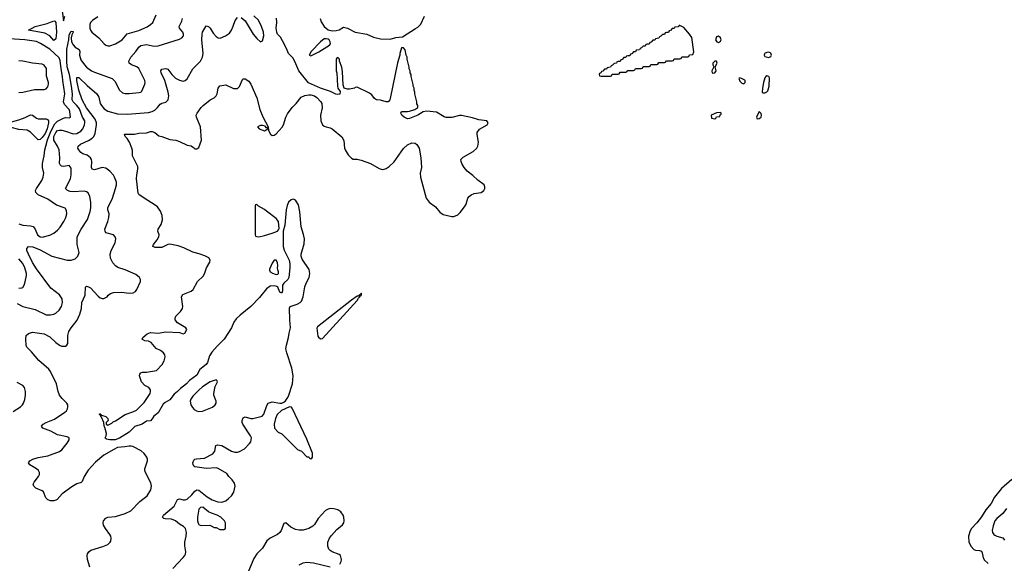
# Model space of a CAD drawing. Header units: inches. Extents: x 1834610 to 2027685, y 642842 to 774116.
# Tile 526 of 632: x 1982497 to 1992687, y 712891 to 718519. Entities that reach past the tile are written whole.
import ezdxf

# ---------------------------------------------------------------- set-up
doc = ezdxf.new("R2010")
doc.units = ezdxf.units.IN
doc.header["$MEASUREMENT"] = 0
doc.layers.add('B9781', color=7, linetype='Continuous')
doc.layers.add('B9791', color=7, linetype='Continuous')

msp = doc.modelspace()

# ---------------------------------------------------------------- linework, layer by layer
at = {"layer": 'B9781', "color": 5}
for points, elevation in [([(1982919, 718739), (1982950, 718507), (1982964, 718556)], 280), ([(1983305, 718550), (1983250, 718510), (1983231, 718490), (1983223, 718470), (1983222, 718430), (1983229, 718409), (1983245, 718390), (1983317, 718330), (1983370, 718270), (1983390, 718254), (1983410, 718248), (1983430, 718249), (1983490, 718269), (1983559, 718310), (1983610, 718372), (1983730, 718406), (1983815, 718445), (1983852, 718468), (1983874, 718490), (1983910, 718568)], 280), ([(1984790, 718543), (1984830, 718508), (1984914, 718370), (1984950, 718323), (1984990, 718291), (1985010, 718299), (1985025, 718350), (1985019, 718390), (1985001, 718450), (1984970, 718513), (1984919, 718559)], 240), ([(1985608, 718530), (1985616, 718496), (1985649, 718449), (1985690, 718415), (1985730, 718404), (1985773, 718407), (1985805, 718415), (1985850, 718441), (1985890, 718430), (1985970, 718390), (1986090, 718369), (1986159, 718339), (1986230, 718321), (1986330, 718318), (1986390, 718333), (1986458, 718342), (1986594, 718426), (1986618, 718442), (1986648, 718472), (1986686, 718554)], 220), ([(1982470, 715581), (1982530, 715550), (1982658, 715518), (1982770, 715464), (1982818, 715462), (1982850, 715469), (1982870, 715480), (1982905, 715510), (1982931, 715550), (1982942, 715590), (1982937, 715630), (1982909, 715670), (1982820, 715740), (1982670, 715938), (1982630, 716006), (1982588, 716090), (1982573, 716130), (1982573, 716150), (1982590, 716170), (1982633, 716167), (1982710, 716137), (1982830, 716071), (1982990, 716029), (1983030, 716028), (1983070, 716044), (1983098, 716070), (1983112, 716110), (1983091, 716190), (1983093, 716270), (1983132, 716350), (1983198, 716450), (1983226, 716534), (1983233, 716570), (1983234, 716630), (1983222, 716690), (1983205, 716725), (1983190, 716736), (1983163, 716743), (1983050, 716737), (1983021, 716741), (1982992, 716750), (1982972, 716770), (1983023, 716870), (1983031, 716911), (1983030, 716982), (1983010, 717010), (1982950, 717000), (1982930, 717004), (1982916, 717016), (1982910, 717030), (1982913, 717090), (1982905, 717170), (1982890, 717210), (1982850, 717273), (1982852, 717310), (1982870, 717350), (1982890, 717370), (1982910, 717376), (1982934, 717374), (1982970, 717366), (1983050, 717337), (1983090, 717340), (1983130, 717365), (1983151, 717390), (1983169, 717429), (1983172, 717450), (1983172, 717470), (1983148, 717508), (1983115, 717595), (1983090, 717630), (1983052, 717670), (1983041, 717690), (1983044, 717750), (1983034, 717830), (1983014, 717950), (1982990, 718030), (1982985, 718090), (1982987, 718213), (1983006, 718310), (1983010, 718363), (1983030, 718401), (1983050, 718398), (1983051, 718390), (1983038, 718362), (1983030, 718330), (1983034, 718290), (1983050, 718257), (1983070, 718234), (1983113, 718210), (1983121, 718190), (1983117, 718150), (1983130, 718104), (1983167, 718050), (1983190, 718028), (1983241, 717990), (1983270, 717974), (1983453, 717910), (1983481, 717881), (1983530, 717790), (1983563, 717763), (1983590, 717755), (1983630, 717756), (1983735, 717765), (1983750, 717770), (1983760, 717780), (1983792, 717850), (1983796, 717870), (1983793, 717890), (1983732, 718012), (1983710, 718031), (1983653, 718053), (1983632, 718070), (1983628, 718090), (1983649, 718130), (1983701, 718190), (1983730, 718236), (1983752, 718250), (1983810, 718262), (1983890, 718246), (1983930, 718247), (1984150, 718317), (1984176, 718330), (1984192, 718350), (1984194, 718370), (1984187, 718390), (1984151, 718430), (1984147, 718450), (1984176, 718504), (1984183, 718530)], 260), ([(1983223, 712850), (1983198, 712930), (1983195, 712970), (1983198, 712990), (1983212, 713008), (1983235, 713025), (1983357, 713063), (1983410, 713087), (1983434, 713110), (1983439, 713121), (1983443, 713150), (1983440, 713170), (1983432, 713190), (1983385, 713250), (1983364, 713284), (1983360, 713310), (1983366, 713330), (1983390, 713358), (1983410, 713367), (1983490, 713376), (1983590, 713407), (1983646, 713434), (1983741, 713530), (1983818, 713590), (1983854, 713650), (1983862, 713690), (1983855, 713725), (1983800, 713830), (1983794, 713850), (1983794, 713870), (1983819, 713950), (1983819, 713970), (1983813, 713990), (1983786, 714026), (1983755, 714055), (1983670, 714099), (1983650, 714105), (1983630, 714105), (1983584, 714096), (1983510, 714088), (1983470, 714070), (1983369, 714010), (1983283, 713937), (1983206, 713854), (1983165, 713790), (1983143, 713737), (1983132, 713728), (1983088, 713712), (1983037, 713683), (1982936, 713610), (1982887, 713553), (1982870, 713543), (1982850, 713538), (1982818, 713538), (1982788, 713548), (1982769, 713570), (1982743, 713630), (1982730, 713641), (1982665, 713670), (1982645, 713690), (1982637, 713710), (1982646, 713730), (1982692, 713790), (1982701, 713810), (1982702, 713830), (1982692, 713850), (1982670, 713870), (1982601, 713910), (1982589, 713930), (1982601, 713950), (1982634, 713970), (1982690, 713986), (1982790, 714005), (1982910, 714048), (1982933, 714067), (1982990, 714136), (1983009, 714170), (1983009, 714189), (1982990, 714201), (1982890, 714220), (1982819, 714259), (1982738, 714290), (1982723, 714310), (1982742, 714330), (1982770, 714349), (1982858, 714382), (1982965, 714455), (1982981, 714470), (1982992, 714490), (1982997, 714510), (1982995, 714530), (1982985, 714550), (1982937, 714597), (1982911, 714631), (1982897, 714670), (1982879, 714750), (1982817, 714877), (1982799, 714899), (1982694, 714990), (1982621, 715081), (1982573, 715130), (1982565, 715150), (1982560, 715210), (1982565, 715250), (1982589, 715271), (1982630, 715284), (1982750, 715268), (1982810, 715235), (1982870, 715177), (1982909, 715149), (1982930, 715140), (1982970, 715139), (1982986, 715150), (1982994, 715166), (1982995, 715250), (1983007, 715290), (1983030, 715330), (1983092, 715408), (1983121, 715470), (1983138, 715530), (1983141, 715590), (1983174, 715666), (1983179, 715750), (1983184, 715756), (1983190, 715759), (1983210, 715754), (1983230, 715742), (1983310, 715655), (1983330, 715639), (1983350, 715631), (1983369, 715631), (1983402, 715650), (1983414, 715666), (1983437, 715683), (1983467, 715693), (1983550, 715699), (1983630, 715686), (1983673, 715690), (1983695, 715705), (1983710, 715725), (1983747, 715810), (1983747, 715830), (1983738, 715850), (1983701, 715881), (1983590, 715930), (1983514, 715954), (1983489, 715969), (1983460, 716000), (1983436, 716050), (1983434, 716090), (1983443, 716130), (1983487, 716210), (1983492, 716250), (1983487, 716270), (1983469, 716290), (1983390, 716313), (1983381, 716330), (1983380, 716350), (1983411, 716429), (1983421, 716470), (1983423, 716510), (1983410, 716549), (1983409, 716570), (1983459, 716670), (1983490, 716770), (1983498, 716810), (1983498, 716838), (1983480, 716890), (1983467, 716910), (1983431, 716950), (1983390, 716981), (1983350, 716990), (1983270, 716966), (1983246, 716970), (1983240, 716990), (1983245, 717050), (1983241, 717070), (1983230, 717088), (1983196, 717116), (1983152, 717131), (1983130, 717145), (1983108, 717170), (1983098, 717190), (1983102, 717210), (1983127, 717230), (1983210, 717269), (1983247, 717293), (1983264, 717310), (1983278, 717342), (1983294, 717430), (1983293, 717450), (1983280, 717490), (1983190, 717608), (1983144, 717690), (1983110, 717790), (1983089, 717890), (1983090, 717922), (1983110, 717920), (1983196, 717836), (1983296, 717750), (1983317, 717717), (1983332, 717652), (1983343, 717630), (1983370, 717597), (1983410, 717571), (1983510, 717543), (1983610, 717539), (1983830, 717559), (1983870, 717570), (1983897, 717583), (1983925, 717610), (1983950, 717645), (1983970, 717656), (1984010, 717666), (1984034, 717690), (1984040, 717730), (1984033, 717770), (1984001, 717890), (1983962, 717970), (1983957, 717990), (1983970, 718008), (1984010, 718012), (1984030, 718007), (1984073, 717950), (1984110, 717914), (1984150, 717893), (1984190, 717884), (1984211, 717889), (1984230, 717905), (1984290, 718010), (1984370, 718088), (1984390, 718130), (1984397, 718170), (1984384, 718310), (1984386, 718370), (1984390, 718391), (1984426, 718454), (1984450, 718450), (1984470, 718431), (1984501, 718381), (1984530, 718346), (1984550, 718330), (1984572, 718328), (1984627, 718353), (1984670, 718381), (1984690, 718410), (1984708, 718452), (1984728, 718512), (1984750, 718542)], 240), ([(1984083, 712837), (1984190, 712950), (1984207, 712970), (1984214, 712986), (1984218, 713010), (1984206, 713070), (1984205, 713110), (1984220, 713170), (1984223, 713210), (1984212, 713252), (1984193, 713273), (1984150, 713297), (1984110, 713331), (1984070, 713347), (1984002, 713350), (1983990, 713355), (1983975, 713370), (1983987, 713390), (1984097, 713483), (1984130, 713551), (1984150, 713559), (1984190, 713548), (1984210, 713548), (1984230, 713556), (1984279, 713601), (1984310, 713639), (1984330, 713651), (1984350, 713647), (1984438, 713578), (1984489, 713549), (1984547, 713527), (1984590, 713525), (1984630, 713539), (1984660, 713560), (1984691, 713589), (1984714, 713626), (1984727, 713690), (1984721, 713721), (1984696, 713756), (1984662, 713790), (1984641, 713821), (1984553, 713873), (1984530, 713880), (1984430, 713871), (1984310, 713890), (1984298, 713898), (1984292, 713912), (1984290, 713932), (1984301, 713959), (1984311, 713969), (1984327, 713973), (1984410, 713980), (1984496, 714024), (1984518, 714050), (1984528, 714110), (1984543, 714117), (1984590, 714111), (1984690, 714053), (1984723, 714043), (1984750, 714042), (1984772, 714048), (1984823, 714076), (1984877, 714130), (1984890, 714150), (1984895, 714190), (1984887, 714210), (1984807, 714330), (1984799, 714350), (1984799, 714370), (1984810, 714396), (1984830, 714406), (1984889, 714389), (1984910, 714390), (1985005, 714415), (1985025, 714435), (1985055, 714525), (1985070, 714550), (1985110, 714561), (1985190, 714548), (1985210, 714550), (1985230, 714558), (1985247, 714573), (1985272, 714608), (1985282, 714630), (1985320, 714750), (1985328, 714830), (1985315, 714910), (1985261, 715070), (1985252, 715110), (1985258, 715150), (1985280, 715230), (1985285, 715275), (1985301, 715330), (1985293, 715410), (1985289, 715531), (1985298, 715550), (1985370, 715574), (1985399, 715590), (1985414, 715606), (1985432, 715650), (1985448, 715752), (1985461, 715790), (1985492, 715848), (1985500, 715890), (1985493, 715934), (1985421, 716041), (1985412, 716070), (1985412, 716090), (1985443, 716197), (1985446, 716250), (1985436, 716296), (1985410, 716375), (1985396, 716530), (1985382, 716602), (1985350, 716650), (1985330, 716659), (1985306, 716654), (1985280, 716630), (1985264, 716596), (1985255, 716550), (1985240, 716390), (1985223, 716330), (1985223, 716170), (1985234, 716134), (1985285, 716030), (1985293, 715990), (1985293, 715950), (1985283, 715850), (1985271, 715830), (1985231, 715790), (1985218, 715770), (1985216, 715710), (1985210, 715688), (1985190, 715698), (1985169, 715749), (1985157, 715757), (1985130, 715764), (1985090, 715759), (1985050, 715733), (1984979, 715641), (1984888, 715550), (1984779, 715461), (1984738, 715422), (1984714, 715386), (1984689, 715330), (1984614, 715210), (1984540, 715140), (1984485, 715075), (1984462, 715038), (1984442, 714970), (1984427, 714950), (1984363, 714897), (1984330, 714837), (1984256, 714784), (1984225, 714750), (1984160, 714700), (1984131, 714670), (1984097, 714643), (1984050, 714584), (1984003, 714557), (1983981, 714539), (1983930, 714447), (1983885, 714415), (1983870, 714388), (1983850, 714367), (1983810, 714364), (1983766, 714330), (1983690, 714306), (1983630, 714249), (1983530, 714185), (1983487, 714170), (1983429, 714169), (1983396, 714176), (1983384, 714184), (1983382, 714190), (1983391, 714209), (1983396, 714236), (1983377, 714297), (1983370, 714309), (1983369, 714350), (1983344, 714404), (1983336, 714410), (1983337, 714417), (1983323, 714430), (1983323, 714437), (1983330, 714439), (1983345, 714425), (1983390, 714410), (1983411, 714390), (1983412, 714370), (1983392, 714350), (1983394, 714330), (1983410, 714322), (1983450, 714342), (1983465, 714355), (1983490, 714365), (1983589, 714430), (1983670, 714458), (1983705, 714475), (1983786, 714554), (1983847, 714650), (1983852, 714670), (1983850, 714686), (1983833, 714710), (1983793, 714733), (1983759, 714770), (1983737, 714830), (1983741, 714850), (1983750, 714861), (1983770, 714871), (1983810, 714871), (1983912, 714888), (1983972, 714948), (1983992, 714988), (1984002, 715030), (1983998, 715050), (1983985, 715070), (1983953, 715093), (1983910, 715113), (1983857, 715177), (1983830, 715189), (1983793, 715193), (1983768, 715208), (1983765, 715210), (1983773, 715230), (1983815, 715265), (1983850, 715279), (1983930, 715275), (1984010, 715288), (1984150, 715279), (1984190, 715267), (1984208, 715272), (1984228, 715310), (1984218, 715330), (1984130, 715381), (1984106, 715410), (1984105, 715430), (1984113, 715450), (1984161, 715499), (1984181, 715530), (1984185, 715550), (1984173, 715650), (1984187, 715673), (1984272, 715708), (1984294, 715726), (1984336, 715810), (1984395, 715865), (1984411, 715889), (1984432, 715950), (1984464, 716010), (1984467, 716030), (1984454, 716054), (1984414, 716074), (1984356, 716096), (1984290, 716111), (1984197, 716157), (1984137, 716177), (1984050, 716194), (1984030, 716191), (1983970, 716162), (1983950, 716159), (1983901, 716161), (1983877, 716170), (1983883, 716190), (1983921, 716239), (1983938, 716270), (1983940, 716290), (1983927, 716330), (1983931, 716350), (1983960, 716400), (1983975, 716445), (1983973, 716490), (1983955, 716535), (1983922, 716582), (1983900, 716600), (1983785, 716670), (1983729, 716710), (1983722, 716722), (1983706, 716870), (1983708, 716912), (1983721, 716970), (1983720, 717000), (1983665, 717110), (1983665, 717165), (1983659, 717190), (1983633, 717250), (1983609, 717290), (1983589, 717310), (1983582, 717330), (1983586, 717334), (1983686, 717334), (1983730, 717344), (1983810, 717348), (1983850, 717360), (1983870, 717362), (1983895, 717350), (1983936, 717316), (1983970, 717310), (1984050, 717279), (1984112, 717270), (1984150, 717259), (1984230, 717221), (1984272, 717212), (1984297, 717197), (1984310, 717182), (1984330, 717182), (1984350, 717194), (1984379, 717270), (1984369, 717410), (1984326, 717510), (1984323, 717530), (1984333, 717550), (1984377, 717610), (1984397, 717630), (1984470, 717688), (1984510, 717710), (1984530, 717730), (1984540, 717750), (1984550, 717811), (1984570, 717835), (1984630, 717845), (1984710, 717806), (1984750, 717808), (1984773, 717827), (1984802, 717898), (1984810, 717907), (1984830, 717908), (1984870, 717884), (1984890, 717853), (1984951, 717710), (1984983, 717590), (1985013, 717513), (1985070, 717411), (1985071, 717370), (1985093, 717333), (1985110, 717320), (1985130, 717323), (1985150, 717336), (1985215, 717405), (1985226, 717430), (1985250, 717510), (1985270, 717545), (1985316, 717610), (1985357, 717650), (1985410, 717715), (1985447, 717733), (1985490, 717742), (1985510, 717740), (1985550, 717730), (1985573, 717713), (1985613, 717670), (1985625, 717650), (1985626, 717606), (1985611, 717530), (1985614, 717470), (1985630, 717431), (1985650, 717415), (1985668, 717408), (1985710, 717399), (1985730, 717390), (1985830, 717306), (1985852, 717268), (1985860, 717190), (1985866, 717170), (1985898, 717118), (1985930, 717084), (1985950, 717076), (1985990, 717075), (1986030, 717066), (1986127, 717030), (1986217, 716977), (1986250, 716968), (1986270, 716972), (1986290, 716979), (1986321, 716999), (1986373, 717047), (1986470, 717185), (1986510, 717222), (1986557, 717243), (1986590, 717239), (1986608, 717228), (1986630, 717190), (1986648, 717088), (1986654, 716990), (1986642, 716930), (1986645, 716890), (1986705, 716670), (1986734, 716630), (1986801, 716581), (1986846, 716526), (1986881, 716501), (1986970, 716482), (1986990, 716482), (1987030, 716497), (1987057, 716523), (1987100, 716580), (1987117, 716610), (1987136, 716670), (1987150, 716690), (1987170, 716705), (1987201, 716719), (1987272, 716728), (1987302, 716750), (1987312, 716770), (1987312, 716790), (1987305, 716810), (1987238, 716858), (1987187, 716907), (1987128, 716950), (1987096, 716990), (1987072, 717030), (1987065, 717050), (1987064, 717070), (1987086, 717094), (1987190, 717154), (1987228, 717190), (1987240, 717210), (1987245, 717250), (1987230, 717330), (1987232, 717350), (1987256, 717384), (1987336, 717430), (1987347, 717450), (1987333, 717473), (1987250, 717481), (1987183, 717503), (1987070, 717526), (1987050, 717527), (1986970, 717506), (1986910, 717506), (1986890, 717513), (1986810, 717563), (1986710, 717572), (1986674, 717566), (1986618, 717530), (1986530, 717495), (1986510, 717494), (1986476, 717510), (1986451, 717530), (1986443, 717550), (1986450, 717570), (1986510, 717567), (1986530, 717571), (1986588, 717590), (1986618, 717610), (1986618, 717630), (1986609, 717649), (1986608, 717668), (1986588, 717750), (1986588, 717770), (1986578, 717790), (1986578, 717810), (1986569, 717829), (1986568, 717848), (1986548, 717930), (1986548, 717950), (1986538, 717970), (1986538, 717990), (1986529, 718009), (1986528, 718028), (1986508, 718110), (1986508, 718130), (1986498, 718150), (1986487, 718207), (1986470, 718226), (1986450, 718226), (1986431, 718170), (1986431, 718150), (1986408, 718072), (1986330, 717702), (1986327, 717690), (1986310, 717670), (1986290, 717668), (1986230, 717687), (1986189, 717690), (1986170, 717702), (1986140, 717740), (1986117, 717757), (1985990, 717819), (1985970, 717817), (1985961, 717810), (1985910, 717798), (1985890, 717799), (1985857, 717810), (1985846, 717846), (1985839, 717979), (1985830, 718026), (1985806, 718090), (1985806, 718110), (1985790, 718126), (1985778, 718122), (1985774, 718110), (1985772, 717990), (1985778, 717970), (1985785, 717830), (1985791, 717810), (1985814, 717774), (1985810, 717748), (1985790, 717743), (1985770, 717748), (1985715, 717775), (1985610, 717810), (1985486, 717866), (1985385, 717990), (1985345, 718085), (1985323, 718123), (1985279, 718170), (1985260, 718220), (1985218, 718299), (1985197, 718337), (1985167, 718370), (1985157, 718390), (1985150, 718430), (1985160, 718490), (1985155, 718535)], 220), ([(1982490, 716407), (1982530, 716391), (1982610, 716384), (1982636, 716376), (1982658, 716350), (1982682, 716290), (1982708, 716270), (1982730, 716267), (1982811, 716289), (1982850, 716310), (1982890, 716341), (1982916, 716370), (1982956, 716430), (1982975, 716470), (1982985, 716510), (1982983, 716543), (1982967, 716567), (1982877, 716597), (1982790, 716662), (1982690, 716705), (1982666, 716730), (1982662, 716750), (1982670, 716770), (1982725, 716855), (1982742, 716890), (1982746, 716930), (1982733, 716990), (1982732, 717030), (1982752, 717110), (1982757, 717170), (1982767, 717210), (1982785, 717275), (1982819, 717361), (1982861, 717439), (1982890, 717468), (1982950, 717499), (1982970, 717505), (1983010, 717503), (1983023, 717510), (1983018, 717570), (1983011, 717590), (1982962, 717642), (1982951, 717670), (1982964, 717750), (1982943, 717890), (1982942, 717930), (1982925, 718010), (1982915, 718095), (1982905, 718125), (1982810, 718214), (1982714, 718274), (1982670, 718294), (1982551, 718311), (1982390, 718321)], 280), ([(1982490, 717764), (1982530, 717769), (1982650, 717797), (1982750, 717795), (1982770, 717804), (1982790, 717824), (1982797, 717850), (1982796, 717870), (1982774, 717934), (1982775, 718015), (1982750, 718049), (1982730, 718059), (1982630, 718067), (1982530, 718091), (1982487, 718093)], 320), ([(1990000, 717893), (1989968, 717910), (1989950, 717917), (1989945, 717915), (1989941, 717910), (1989950, 717882), (1989970, 717862), (1989990, 717854), (1990000, 717864)], 220), ([(1982490, 715740), (1982518, 715742), (1982530, 715747), (1982544, 715770), (1982554, 715806), (1982567, 715870), (1982568, 715890), (1982552, 715950), (1982530, 715993), (1982490, 716042)], 280), ([(1982430, 714464), (1982505, 714510), (1982525, 714530), (1982537, 714550), (1982552, 714588), (1982559, 714630), (1982558, 714670), (1982547, 714710), (1982530, 714730), (1982470, 714764)], 260), ([(1985810, 712881), (1985825, 712910), (1985829, 712930), (1985818, 712970), (1985803, 712983), (1985730, 713009), (1985710, 713022), (1985698, 713038), (1985687, 713067), (1985687, 713110), (1985703, 713150), (1985723, 713177), (1985780, 713240), (1985837, 713290), (1985852, 713310), (1985856, 713330), (1985853, 713370), (1985845, 713390), (1985822, 713422), (1985790, 713444), (1985750, 713455), (1985710, 713458), (1985690, 713452), (1985663, 713437), (1985624, 713396), (1985587, 713353), (1985550, 713292), (1985530, 713274), (1985491, 713250), (1985430, 713233), (1985390, 713233), (1985350, 713240), (1985305, 713265), (1985250, 713309), (1985230, 713302), (1985203, 713230), (1985188, 713210), (1985165, 713190), (1985090, 713150), (1985056, 713124), (1985011, 713049), (1984950, 712990), (1984921, 712939), (1984864, 712810)], 220), ([(1985390, 712874), (1985430, 712895), (1985470, 712901), (1985537, 712897), (1985710, 712855)], 220)]:
    msp.add_lwpolyline(points, dxfattribs=dict(at, elevation=elevation))
for points, elevation in [([(1982850, 718302), (1982808, 718350), (1982758, 718378), (1982589, 718410), (1982658, 718450), (1982781, 718479), (1982850, 718506), (1982862, 718502), (1982871, 718491), (1982880, 718390), (1982870, 718321)], 260), ([(1989330, 718458), (1989322, 718458), (1989310, 718446), (1989278, 718442), (1989270, 718426), (1989250, 718426), (1989233, 718407), (1989218, 718402), (1989210, 718386), (1989190, 718386), (1989178, 718382), (1989170, 718366), (1989150, 718366), (1989133, 718347), (1989118, 718342), (1989110, 718326), (1989078, 718322), (1989070, 718306), (1989050, 718306), (1989033, 718287), (1989018, 718282), (1989010, 718266), (1988990, 718266), (1988978, 718262), (1988970, 718246), (1988950, 718246), (1988933, 718227), (1988918, 718222), (1988910, 718206), (1988878, 718202), (1988870, 718186), (1988850, 718186), (1988833, 718167), (1988818, 718162), (1988810, 718146), (1988790, 718146), (1988778, 718142), (1988770, 718126), (1988750, 718126), (1988733, 718107), (1988718, 718102), (1988710, 718086), (1988690, 718086), (1988678, 718082), (1988673, 718067), (1988650, 718066), (1988633, 718047), (1988618, 718042), (1988613, 718027), (1988578, 718022), (1988570, 718006), (1988550, 718006), (1988533, 717987), (1988518, 717982), (1988513, 717967), (1988498, 717962), (1988494, 717950), (1988498, 717938), (1988510, 717934), (1988610, 717934), (1988622, 717938), (1988630, 717954), (1988690, 717954), (1988702, 717958), (1988710, 717974), (1988770, 717974), (1988782, 717978), (1988790, 717994), (1988850, 717994), (1988862, 717998), (1988870, 718014), (1988930, 718014), (1988942, 718018), (1988950, 718034), (1989010, 718034), (1989022, 718038), (1989030, 718054), (1989090, 718054), (1989102, 718058), (1989110, 718074), (1989170, 718074), (1989182, 718078), (1989190, 718094), (1989250, 718094), (1989262, 718098), (1989270, 718114), (1989330, 718114), (1989342, 718118), (1989350, 718134), (1989410, 718134), (1989422, 718138), (1989430, 718154), (1989462, 718158), (1989474, 718186), (1989453, 718333), (1989430, 718369), (1989370, 718438)], 220), ([(1989730, 718349), (1989710, 718342), (1989699, 718310), (1989711, 718291), (1989730, 718284), (1989750, 718296), (1989756, 718310), (1989751, 718331)], 220), ([(1985670, 718322), (1985650, 718319), (1985609, 718291), (1985514, 718190), (1985492, 718150), (1985510, 718143), (1985593, 718187), (1985704, 718256), (1985713, 718270), (1985710, 718290), (1985700, 718310), (1985690, 718318)], 220), ([(1989690, 718089), (1989671, 718070), (1989672, 718050), (1989682, 718030), (1989661, 717990), (1989662, 717970), (1989670, 717965), (1989690, 717967), (1989704, 717990), (1989695, 718030), (1989716, 718070), (1989708, 718088)], 220), ([(1982690, 717276), (1982610, 717356), (1982575, 717375), (1982490, 717382), (1982410, 717402), (1982350, 717406), (1982332, 717410), (1982310, 717430), (1982336, 717444), (1982390, 717454), (1982490, 717483), (1982554, 717506), (1982610, 717533), (1982630, 717529), (1982670, 717500), (1982690, 717493), (1982772, 717492), (1982786, 717486), (1982796, 717470), (1982797, 717450), (1982782, 717390), (1982760, 717340), (1982730, 717298), (1982710, 717280)], 280), ([(1989750, 717558), (1989710, 717555), (1989654, 717530), (1989658, 717498), (1989690, 717494), (1989702, 717498), (1989710, 717514), (1989742, 717518), (1989747, 717533), (1989758, 717542), (1989758, 717550)], 220), ([(1985010, 717424), (1984990, 717423), (1984958, 717410), (1984976, 717390), (1985030, 717368), (1985066, 717390), (1985058, 717398), (1985050, 717398), (1985037, 717417)], 220), ([(1984950, 716606), (1984938, 716602), (1984934, 716590), (1984934, 716290), (1984938, 716278), (1984953, 716273), (1984972, 716272), (1985030, 716285), (1985110, 716308), (1985165, 716330), (1985177, 716343), (1985182, 716358), (1985176, 716430), (1985150, 716462), (1985050, 716535), (1985030, 716555), (1984968, 716588)], 220), ([(1985150, 716029), (1985130, 716028), (1985110, 715998), (1985084, 715936), (1985084, 715924), (1985091, 715910), (1985114, 715894), (1985150, 715880), (1985170, 715885), (1985175, 715890), (1985176, 715910), (1985168, 715928), (1985166, 715950), (1985170, 715970), (1985166, 716006)], 220), ([(1986030, 715686), (1986025, 715675), (1986014, 715670), (1986018, 715662), (1986010, 715666), (1986002, 715658), (1985990, 715655), (1985930, 715614), (1985581, 715339), (1985574, 715326), (1985584, 715244), (1985590, 715231), (1985610, 715216), (1985630, 715219), (1985989, 715610), (1986003, 715637), (1986018, 715650), (1986020, 715660), (1986030, 715662), (1986035, 715670), (1986036, 715676)], 220), ([(1984530, 714789), (1984470, 714769), (1984390, 714717), (1984350, 714684), (1984290, 714622), (1984267, 714590), (1984262, 714570), (1984270, 714531), (1984285, 714505), (1984303, 714483), (1984328, 714468), (1984350, 714462), (1984390, 714466), (1984493, 714507), (1984519, 714530), (1984529, 714550), (1984529, 714570), (1984505, 714630), (1984505, 714650), (1984520, 714720), (1984544, 714770), (1984540, 714780)], 240), ([(1985290, 714510), (1985207, 714473), (1985161, 714430), (1985146, 714390), (1985132, 714330), (1985134, 714290), (1985174, 714250), (1985211, 714231), (1985374, 714070), (1985414, 714050), (1985470, 713994), (1985490, 713994), (1985498, 713978), (1985510, 713974), (1985522, 713978), (1985526, 713990), (1985528, 714030), (1985470, 714175), (1985318, 714498), (1985310, 714506)], 220), ([(1984392, 713472), (1984367, 713470), (1984353, 713450), (1984337, 713370), (1984337, 713330), (1984345, 713305), (1984353, 713293), (1984365, 713285), (1984383, 713283), (1984464, 713284), (1984480, 713280), (1984510, 713262), (1984530, 713262), (1984570, 713242), (1984610, 713242), (1984626, 713250), (1984628, 713310), (1984618, 713330), (1984578, 713370), (1984541, 713390), (1984481, 713410), (1984450, 713425)], 220)]:
    msp.add_lwpolyline(points, close=True, dxfattribs=dict(at, elevation=elevation))
at = {"layer": 'B9791', "color": 5, "elevation": 220}
for points in [[(1990250, 718181), (1990230, 718179), (1990205, 718170), (1990201, 718150), (1990210, 718138), (1990250, 718128), (1990270, 718139), (1990278, 718150), (1990270, 718173)], [(1990230, 717937), (1990218, 717930), (1990210, 717918), (1990195, 717870), (1990183, 717810), (1990182, 717770), (1990190, 717762), (1990210, 717762), (1990230, 717772), (1990238, 717782), (1990253, 717830), (1990256, 717916), (1990249, 717929)], [(1990150, 717568), (1990124, 717510), (1990130, 717492), (1990150, 717496), (1990169, 717510), (1990175, 717530), (1990170, 717548)]]:
    msp.add_lwpolyline(points, close=True, dxfattribs=at)
at = {"layer": 'B9791', "color": 5}
for points, elevation in [([(1990000, 717864), (1990006, 717870), (1990006, 717890), (1990000, 717893)], 220), ([(1992763, 713757), (1992656, 713664), (1992586, 713574), (1992550, 713510), (1992496, 713444), (1992450, 713373), (1992401, 713310), (1992348, 713252), (1992334, 713226), (1992315, 713170), (1992320, 713110), (1992343, 713063), (1992373, 713033), (1992390, 713026), (1992430, 713024), (1992450, 713016), (1992458, 712998), (1992467, 712947), (1992483, 712923), (1992521, 712890)], 220), ([(1992710, 713457), (1992673, 713407), (1992610, 713356), (1992588, 713330), (1992570, 713279), (1992562, 713230), (1992565, 713210), (1992579, 713190), (1992590, 713182), (1992611, 713170), (1992670, 713153), (1992690, 713130)], 240)]:
    msp.add_lwpolyline(points, dxfattribs=dict(at, elevation=elevation))

doc.saveas('drawing.dxf')
